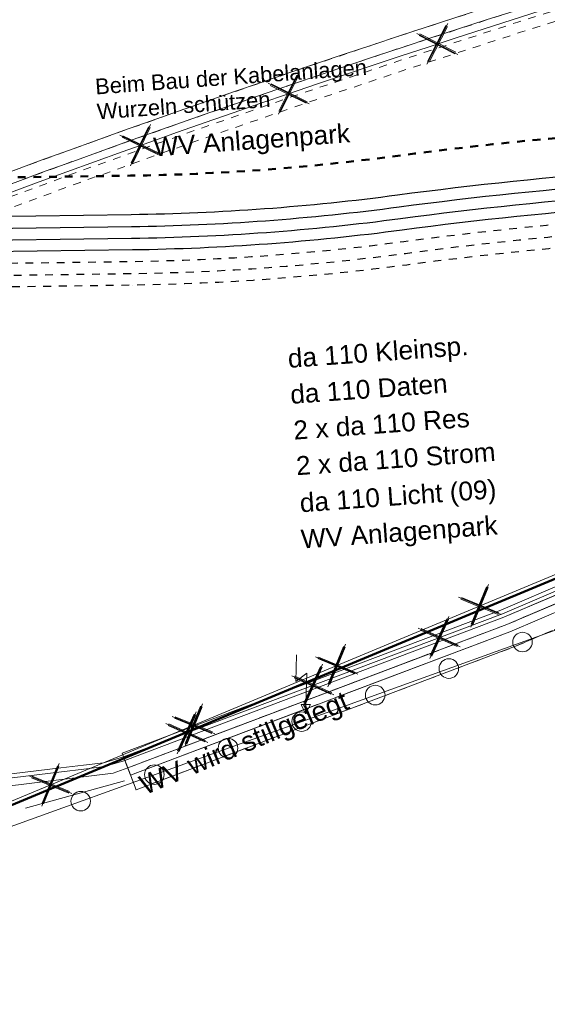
# Model space of a CAD drawing. Header units: metres. Extents: x -502 to 161, y -108 to 174.
# Tile 558 of 776: x -171.16 to -164.42, y 32.79 to 45.38. Entities that reach past the tile are written whole.
import ezdxf

# ---------------------------------------------------------------- set-up
doc = ezdxf.new("R2010")
doc.units = ezdxf.units.M
doc.header["$LTSCALE"] = 0.1
for name, pattern in [('102', [101.6, 101.6, 0]), ('103', [0.16875, 0.125, -0.01875, 0.00625, -0.01875]), ('2-1', [0.17, 0.06, -0.025, 0.06, -0.025]), ('202', [0.132, 0.0875, -0.019, 0.0065, -0.019]), ('3', [0.27, 0.1, -0.035, 0.1, -0.035])]:
    doc.linetypes.add(name, pattern=pattern)
for name, color, linetype in [('BRI31-005.05-5p02-Koordinierung Lageplan 4. BA ZOB West 2022-06-15', 7, 'Continuous'), ('BRI31-005.06-5f07-Koordinierung Lageplan 4. BA ZOB Fernbusbahnh', 7, 'Continuous'), ('BRI31-005.07-5f08-Koordinierung Lageplan 4. BA Radstation - Seeterrasse 2023-05-31', 7, 'Continuous')]:
    doc.layers.add(name, color=color, linetype=linetype)
doc.styles.add('Arial', font='arial.ttf')

# ---------------------------------------------------------------- blocks, each defined once
blk = doc.blocks.new('1016')
at = {"color": 7, "linetype": 'Continuous', "lineweight": 9, "transparency": 33554687}
for p, q in [((0.703072, 0.277444), (1.257444, -0.276928)), ((1.257444, 0.277444), (0.703072, -0.276928))]:
    blk.add_line(p, q, dxfattribs=at)
at = {"color": 2, "linetype": 'Continuous', "lineweight": 20, "true_color": 0xffff00, "transparency": 33554687}
for p, q in [((1.212401, 0.25319), (0.727326, -0.231885)), ((0.727326, 0.232401), (1.212401, -0.252674)), ((0.748114, 0.25319), (1.23319, -0.231885)), ((1.23319, 0.232401), (0.748114, -0.252674))]:
    blk.add_line(p, q, dxfattribs=at)
blk = doc.blocks.new('9141')
at = {"color": 7, "linetype": 'Continuous', "lineweight": 9, "transparency": 33554687}
blk.add_circle((0, 0), 0.25, dxfattribs=at)
blk = doc.blocks.new('951')
at = {"color": 3, "linetype": 'Continuous', "lineweight": 13, "true_color": 0x00ff00, "transparency": 33554687}
for p, q in [((5.053472, 0.9793), (4.792795, 0.344076)), ((5.13368, 0.444375), (4.732639, -0.518491)), ((4.792795, 0.344076), (5.13368, 0.444375)), ((4.732639, -0.518491), (4.715929, -0.2527)), ((4.715929, -0.2527), (4.943186, -0.339625)), ((4.943186, -0.339625), (4.732639, -0.518491))]:
    blk.add_line(p, q, dxfattribs=at)

msp = doc.modelspace()

# ---------------------------------------------------------------- linework, layer by layer
at = {"layer": 'BRI31-005.05-5p02-Koordinierung Lageplan 4. BA ZOB West 2022-06-15', "color": 3, "linetype": 'Continuous', "lineweight": 18, "true_color": 0x00ff00, "transparency": 33554687, "flags": 128}
for points in [[(-95.349, 78.326), (-102.573, 75.366), (-110.136, 72.306), (-117.067, 69.456), (-120.339, 67.894), (-122.673, 66.48), (-125.441, 64.186), (-127.51, 61.662), (-132.376, 55.512), (-136.332, 50.73), (-141.245, 48.064), (-147.283, 45.146), (-156.913, 41.076), (-164.94, 37.646), (-169.783, 35.816), (-169.97, 35.745), (-171.321, 35.581), (-172.505, 35.438), (-172.655, 35.445), (-174.859, 35.155), (-177.63, 34.484), (-180.428, 33.654)], [(-180.444, 33.702), (-177.643, 34.532), (-174.868, 35.204), (-172.662, 35.496), (-172.516, 35.537), (-171.72, 35.633), (-170.631, 35.766), (-170.344, 35.8), (-170.081, 35.832), (-169.833, 35.904), (-169.818, 35.91), (-164.977, 37.739), (-156.952, 41.168), (-147.324, 45.237), (-141.291, 48.153), (-136.397, 50.809), (-132.454, 55.575), (-127.588, 61.725), (-125.512, 64.257), (-123.463, 65.955), (-123.178, 66.46), (-123.138, 66.53), (-123.099, 66.632)]]:
    msp.add_lwpolyline(points, dxfattribs=at)
at = {"layer": 'BRI31-005.06-5f07-Koordinierung Lageplan 4. BA ZOB Fernbusbahnh', "color": 7, "linetype": 'Continuous', "lineweight": 13, "transparency": 33554687, "flags": 128}
for points in [[(-337.053, -53.906), (-337.053, -53.906, 0.024076), (-333.124, -51.36), (-333.124, -51.36, -0.090571), (-316.448, -43.461, 0.047347), (-281.841, -30.587), (-279.077, -29.218, 0.045809), (-264.224, -20.071), (-198.594, 29.158, -0.054812), (-181.586, 39.217), (-181.586, 39.217, -0.038475), (-159.177, 47.336), (-159.177, 47.336, 0.039395), (-137.757, 55.141), (-137.192, 55.4), (-137.192, 55.4, 0.064343), (-127.446, 61.52), (-127.446, 61.52), (-122.571, 65.536, -0.170872), (-88.33, 78.059), (-82.282, 78.436), (-80.567, 79.709), (-70.98, 86.821), (-68.555, 87.666)], [(-279.011, -29.352, 0.045809), (-264.134, -20.191), (-198.504, 29.038), (-198.504, 29.038, -0.054812), (-181.524, 39.08), (-181.524, 39.08, -0.038475), (-159.137, 47.192), (-159.137, 47.192, 0.039395), (-137.695, 55.004), (-137.695, 55.004), (-137.129, 55.264, 0.064344), (-127.35, 61.405), (-122.476, 65.42), (-122.476, 65.42, -0.17089), (-88.325, 77.909), (-88.325, 77.909), (-82.228, 78.289), (-80.478, 79.588), (-70.909, 86.687), (-68.561, 87.506)]]:
    msp.add_lwpolyline(points, format="xyb", dxfattribs=at)
at = {"layer": 'BRI31-005.06-5f07-Koordinierung Lageplan 4. BA ZOB Fernbusbahnh', "color": 3, "linetype": 'Continuous', "lineweight": 13, "true_color": 0x00ff00, "transparency": 33554687, "flags": 128}
for points in [[(-95.349, 78.326), (-102.573, 75.366), (-110.136, 72.306), (-117.067, 69.456), (-120.339, 67.894), (-122.673, 66.48), (-125.441, 64.186), (-127.51, 61.662), (-132.376, 55.512), (-136.332, 50.73), (-141.245, 48.064), (-147.283, 45.146), (-156.913, 41.076), (-164.94, 37.646), (-169.783, 35.816), (-169.97, 35.745), (-171.321, 35.581), (-172.505, 35.438), (-172.655, 35.445), (-174.859, 35.155), (-177.63, 34.484), (-180.428, 33.654)], [(-180.444, 33.702), (-177.643, 34.532), (-174.868, 35.204), (-172.662, 35.496), (-172.516, 35.537), (-171.72, 35.633), (-170.631, 35.766), (-170.344, 35.8), (-170.081, 35.832), (-169.833, 35.904), (-169.818, 35.91), (-164.977, 37.739), (-156.952, 41.168), (-147.324, 45.237), (-141.291, 48.153), (-136.397, 50.809), (-132.454, 55.575), (-127.588, 61.725), (-125.512, 64.257), (-123.463, 65.955), (-123.178, 66.46), (-123.138, 66.53), (-123.099, 66.632)]]:
    msp.add_lwpolyline(points, dxfattribs=at)
at = {"layer": 'BRI31-005.06-5f07-Koordinierung Lageplan 4. BA ZOB Fernbusbahnh', "color": 255, "linetype": 'Continuous', "lineweight": 9, "transparency": 33554687, "flags": 128}
msp.add_lwpolyline([(-180.46, 33.75), (-177.656, 34.58), (-174.877, 35.253), (-172.672, 35.545), (-172.526, 35.586), (-171.726, 35.683), (-170.637, 35.816), (-170.35, 35.85), (-170.091, 35.881), (-169.849, 35.951), (-169.836, 35.957), (-164.996, 37.785), (-156.972, 41.214), (-147.345, 45.283), (-141.314, 48.198), (-136.429, 50.848), (-132.493, 55.606), (-127.627, 61.756), (-125.548, 64.292), (-123.502, 65.988), (-123.222, 66.485), (-123.183, 66.551), (-123.146, 66.65)], dxfattribs=at)
at = {"layer": 'BRI31-005.07-5f08-Koordinierung Lageplan 4. BA Radstation - Seeterrasse 2023-05-31', "color": 4, "linetype": 'Continuous', "lineweight": 13, "true_color": 0x00ffff, "transparency": 33554687}
msp.add_line((-176.028, 33.354), (-145.264, 44.443), dxfattribs=at)
msp.add_line((-176.028, 33.354), (-145.264, 44.443), dxfattribs=at)
at = {"layer": 'BRI31-005.07-5f08-Koordinierung Lageplan 4. BA Radstation - Seeterrasse 2023-05-31', "color": 1, "linetype": 'Continuous', "lineweight": 20, "true_color": 0xff0000, "transparency": 33554687}
msp.add_line((-169.823, 35.65), (-171.09, 35.3), dxfattribs=at)
msp.add_line((-169.823, 35.65), (-171.09, 35.3), dxfattribs=at)
at = {"layer": 'BRI31-005.07-5f08-Koordinierung Lageplan 4. BA Radstation - Seeterrasse 2023-05-31', "color": 250, "linetype": '202', "lineweight": 20, "true_color": 0x333333, "transparency": 33554687, "flags": 128}
msp.add_lwpolyline([(-169.782, 35.816), (-164.94, 37.647), (-156.912, 41.076), (-147.283, 45.145), (-141.245, 48.064), (-136.333, 50.73), (-132.377, 55.512), (-127.511, 61.662), (-125.44, 64.186), (-122.672, 66.481), (-120.338, 67.894), (-117.068, 69.455), (-110.137, 72.307), (-102.574, 75.367), (-95.348, 78.327), (-87.205, 81.706), (-82.322, 84.224), (-73.284, 89.176), (-65.38, 92.266), (-55.008, 96.337), (-42.571, 101.496), (-24.277, 108.475), (-23.628, 108.616), (-22.779, 108.939), (-21.227, 109.532), (-20.731, 109.828), (-6.573, 115.397), (-3.333, 116.527), (2.12, 118.676), (8.435, 121.116), (16.199, 124.136), (23.851, 127.116), (32.065, 130.317), (39.013, 133.194), (40.755, 134.413), (40.927, 134.167), (39.159, 132.93), (32.177, 130.039), (23.959, 126.836), (16.307, 123.856), (8.543, 120.836), (2.23, 118.396), (-3.229, 116.245), (-6.469, 115.115), (-20.599, 109.558), (-21.095, 109.262), (-22.673, 108.659), (-23.542, 108.328), (-24.191, 108.187), (-42.461, 101.218), (-54.896, 96.059), (-65.27, 91.986), (-73.156, 88.904), (-82.182, 83.96), (-87.079, 81.434), (-95.234, 78.049), (-102.46, 75.089), (-110.023, 72.029), (-116.946, 69.181), (-120.196, 67.63), (-122.498, 66.235), (-125.226, 63.974), (-127.277, 61.474), (-132.143, 55.324), (-136.139, 50.494), (-141.109, 47.796), (-147.159, 44.871), (-156.794, 40.8), (-164.828, 37.369), (-169.676, 35.536), (-169.782, 35.816)], dxfattribs=at)
msp.add_lwpolyline([(-169.782, 35.816), (-164.94, 37.647), (-156.912, 41.076), (-147.283, 45.145), (-141.245, 48.064), (-136.333, 50.73), (-132.377, 55.512), (-127.511, 61.662), (-125.44, 64.186), (-122.672, 66.481), (-120.338, 67.894), (-117.068, 69.455), (-110.137, 72.307), (-102.574, 75.367), (-95.348, 78.327), (-87.205, 81.706), (-82.322, 84.224), (-73.284, 89.176), (-65.38, 92.266), (-55.008, 96.337), (-42.571, 101.496), (-24.277, 108.475), (-23.628, 108.616), (-22.779, 108.939), (-21.227, 109.532), (-20.731, 109.828), (-6.573, 115.397), (-3.333, 116.527), (2.12, 118.676), (8.435, 121.116), (16.199, 124.136), (23.851, 127.116), (32.065, 130.317), (39.013, 133.194), (40.755, 134.413), (40.927, 134.167), (39.159, 132.93), (32.177, 130.039), (23.959, 126.836), (16.307, 123.856), (8.543, 120.836), (2.23, 118.396), (-3.229, 116.245), (-6.469, 115.115), (-20.599, 109.558), (-21.095, 109.262), (-22.673, 108.659), (-23.542, 108.328), (-24.191, 108.187), (-42.461, 101.218), (-54.896, 96.059), (-65.27, 91.986), (-73.156, 88.904), (-82.182, 83.96), (-87.079, 81.434), (-95.234, 78.049), (-102.46, 75.089), (-110.023, 72.029), (-116.946, 69.181), (-120.196, 67.63), (-122.498, 66.235), (-125.226, 63.974), (-127.277, 61.474), (-132.143, 55.324), (-136.139, 50.494), (-141.109, 47.796), (-147.159, 44.871), (-156.794, 40.8), (-164.828, 37.369), (-169.676, 35.536), (-169.782, 35.816)], dxfattribs=at)
at = {"layer": 'BRI31-005.07-5f08-Koordinierung Lageplan 4. BA Radstation - Seeterrasse 2023-05-31', "color": 250, "linetype": '102', "lineweight": 13, "true_color": 0x333333, "transparency": 33554687, "flags": 128}
msp.add_lwpolyline([(18.523, 125.041), (18.56, 124.733), (16.307, 123.856), (8.543, 120.836), (2.23, 118.396), (-3.229, 116.245), (-6.469, 115.115), (-20.599, 109.558), (-21.095, 109.262), (-22.673, 108.659), (-23.542, 108.328), (-24.191, 108.187), (-42.461, 101.218), (-54.896, 96.059), (-65.27, 91.986), (-73.156, 88.904), (-82.182, 83.96), (-87.079, 81.434), (-95.234, 78.049), (-102.46, 75.089), (-110.023, 72.029), (-116.946, 69.181), (-120.196, 67.63), (-122.498, 66.235), (-125.226, 63.974), (-127.277, 61.474), (-132.143, 55.324), (-136.139, 50.494), (-141.109, 47.796), (-147.159, 44.871), (-156.794, 40.8), (-164.828, 37.369), (-169.676, 35.536), (-169.782, 35.816), (-164.94, 37.647), (-156.912, 41.076), (-147.283, 45.145), (-141.245, 48.064), (-136.333, 50.73), (-132.377, 55.512), (-127.511, 61.662), (-125.44, 64.186), (-122.672, 66.481), (-120.338, 67.894), (-117.068, 69.455), (-110.137, 72.307), (-102.574, 75.367), (-95.348, 78.327), (-87.205, 81.706), (-82.322, 84.224), (-73.284, 89.176), (-71.061, 90.045)], dxfattribs=at)
msp.add_lwpolyline([(18.523, 125.041), (18.56, 124.733), (16.307, 123.856), (8.543, 120.836), (2.23, 118.396), (-3.229, 116.245), (-6.469, 115.115), (-20.599, 109.558), (-21.095, 109.262), (-22.673, 108.659), (-23.542, 108.328), (-24.191, 108.187), (-42.461, 101.218), (-54.896, 96.059), (-65.27, 91.986), (-73.156, 88.904), (-82.182, 83.96), (-87.079, 81.434), (-95.234, 78.049), (-102.46, 75.089), (-110.023, 72.029), (-116.946, 69.181), (-120.196, 67.63), (-122.498, 66.235), (-125.226, 63.974), (-127.277, 61.474), (-132.143, 55.324), (-136.139, 50.494), (-141.109, 47.796), (-147.159, 44.871), (-156.794, 40.8), (-164.828, 37.369), (-169.676, 35.536), (-169.782, 35.816), (-164.94, 37.647), (-156.912, 41.076), (-147.283, 45.145), (-141.245, 48.064), (-136.333, 50.73), (-132.377, 55.512), (-127.511, 61.662), (-125.44, 64.186), (-122.672, 66.481), (-120.338, 67.894), (-117.068, 69.455), (-110.137, 72.307), (-102.574, 75.367), (-95.348, 78.327), (-87.205, 81.706), (-82.322, 84.224), (-73.284, 89.176), (-71.061, 90.045)], dxfattribs=at)
at = {"layer": 'BRI31-005.07-5f08-Koordinierung Lageplan 4. BA Radstation - Seeterrasse 2023-05-31', "color": 4, "linetype": 'Continuous', "lineweight": 50, "true_color": 0x00ffff, "transparency": 33554687, "flags": 128}
msp.add_lwpolyline([(-176.028, 33.354), (-175.344, 33.639), (-175.32, 33.649), (-149.728, 44.314), (-126.41, 53.651), (-118.108, 57.122), (-98.268, 65.417), (-72.061, 76.231), (-71.968, 76.269), (-71.319, 76.53), (-71.287, 76.543), (-48.623, 85.662), (-14.781, 99.28), (-14.773, 99.283), (-6.66, 102.548), (8.532, 108.66), (9.2, 108.929), (9.364, 108.995), (9.657, 109.113), (23.868, 114.898)], dxfattribs=at)
msp.add_lwpolyline([(-176.028, 33.354), (-175.344, 33.639), (-175.32, 33.649), (-149.728, 44.314), (-126.41, 53.651), (-118.108, 57.122), (-98.268, 65.417), (-72.061, 76.231), (-71.968, 76.269), (-71.319, 76.53), (-71.287, 76.543), (-48.623, 85.662), (-14.781, 99.28), (-14.773, 99.283), (-6.66, 102.548), (8.532, 108.66), (9.2, 108.929), (9.364, 108.995), (9.657, 109.113), (23.868, 114.898)], dxfattribs=at)
at = {"layer": 'BRI31-005.07-5f08-Koordinierung Lageplan 4. BA Radstation - Seeterrasse 2023-05-31', "color": 250, "linetype": '102', "lineweight": 9, "true_color": 0x333333, "transparency": 33554687, "flags": 128}
for points in [[(-169.818, 35.91), (-164.977, 37.739), (-156.952, 41.168), (-147.324, 45.237), (-141.291, 48.153), (-136.397, 50.809), (-132.454, 55.575), (-127.588, 61.725), (-125.512, 64.257), (-122.731, 66.562), (-120.387, 67.982), (-117.108, 69.547), (-110.174, 72.399), (-102.611, 75.459), (-95.387, 78.418), (-87.248, 81.797), (-82.369, 84.312), (-73.326, 89.267), (-65.415, 92.359), (-55.045, 96.429), (-42.607, 101.588), (-24.306, 108.571), (-23.648, 108.714), (-23.606, 108.518), (-24.248, 108.379), (-42.533, 101.402), (-54.971, 96.243), (-65.343, 92.173), (-73.242, 89.085), (-82.275, 84.136), (-87.164, 81.615), (-95.311, 78.234), (-102.535, 75.273), (-110.098, 72.213), (-117.026, 69.365), (-120.291, 67.806), (-122.615, 66.398), (-125.37, 64.115), (-127.432, 61.599), (-132.298, 55.449), (-136.267, 50.651), (-141.199, 47.975), (-147.242, 45.055), (-156.874, 40.984), (-164.903, 37.553), (-169.748, 35.722), (-169.818, 35.91)], [(-169.818, 35.91), (-164.977, 37.739), (-156.952, 41.168), (-147.324, 45.237), (-141.291, 48.153), (-136.397, 50.809), (-132.454, 55.575), (-127.588, 61.725), (-125.512, 64.257), (-122.731, 66.562), (-120.387, 67.982), (-117.108, 69.547), (-110.174, 72.399), (-102.611, 75.459), (-95.387, 78.418), (-87.248, 81.797), (-82.369, 84.312), (-73.326, 89.267), (-65.415, 92.359), (-55.045, 96.429), (-42.607, 101.588), (-24.306, 108.571), (-23.648, 108.714), (-23.606, 108.518), (-24.248, 108.379), (-42.533, 101.402), (-54.971, 96.243), (-65.343, 92.173), (-73.242, 89.085), (-82.275, 84.136), (-87.164, 81.615), (-95.311, 78.234), (-102.535, 75.273), (-110.098, 72.213), (-117.026, 69.365), (-120.291, 67.806), (-122.615, 66.398), (-125.37, 64.115), (-127.432, 61.599), (-132.298, 55.449), (-136.267, 50.651), (-141.199, 47.975), (-147.242, 45.055), (-156.874, 40.984), (-164.903, 37.553), (-169.748, 35.722), (-169.818, 35.91)], [(-169.818, 35.91), (-164.977, 37.739), (-156.952, 41.168), (-147.324, 45.237), (-141.291, 48.153), (-136.397, 50.809), (-132.454, 55.575), (-127.588, 61.725), (-125.512, 64.257), (-122.731, 66.562), (-120.387, 67.982), (-117.108, 69.547), (-110.174, 72.399), (-102.611, 75.459), (-95.387, 78.418), (-87.248, 81.797), (-82.369, 84.312), (-73.326, 89.267), (-69.988, 90.572)], [(-169.818, 35.91), (-164.977, 37.739), (-156.952, 41.168), (-147.324, 45.237), (-141.291, 48.153), (-136.397, 50.809), (-132.454, 55.575), (-127.588, 61.725), (-125.512, 64.257), (-122.731, 66.562), (-120.387, 67.982), (-117.108, 69.547), (-110.174, 72.399), (-102.611, 75.459), (-95.387, 78.418), (-87.248, 81.797), (-82.369, 84.312), (-73.326, 89.267), (-69.988, 90.572)], [(-69.916, 90.385), (-73.242, 89.085), (-82.275, 84.136), (-87.164, 81.615), (-95.311, 78.234), (-102.535, 75.273), (-110.098, 72.213), (-117.026, 69.365), (-120.291, 67.806), (-122.615, 66.398), (-125.37, 64.115), (-127.432, 61.599), (-132.298, 55.449), (-136.267, 50.651), (-141.199, 47.975), (-147.242, 45.055), (-156.874, 40.984), (-164.903, 37.553), (-169.748, 35.722), (-169.818, 35.91)], [(-69.916, 90.385), (-73.242, 89.085), (-82.275, 84.136), (-87.164, 81.615), (-95.311, 78.234), (-102.535, 75.273), (-110.098, 72.213), (-117.026, 69.365), (-120.291, 67.806), (-122.615, 66.398), (-125.37, 64.115), (-127.432, 61.599), (-132.298, 55.449), (-136.267, 50.651), (-141.199, 47.975), (-147.242, 45.055), (-156.874, 40.984), (-164.903, 37.553), (-169.748, 35.722), (-169.818, 35.91)], [(-169.853, 36.004), (-165.014, 37.832), (-156.991, 41.26), (-147.365, 45.328), (-141.337, 48.242), (-136.462, 50.888), (-132.532, 55.638), (-127.666, 61.788), (-125.583, 64.328), (-123.541, 66.02), (-123.265, 66.509), (-123.091, 66.411), (-123.385, 65.89), (-125.441, 64.186), (-127.51, 61.662), (-132.376, 55.512), (-136.332, 50.73), (-141.245, 48.064), (-147.283, 45.146), (-156.913, 41.076), (-164.94, 37.646), (-169.783, 35.816), (-169.853, 36.004)], [(-169.853, 36.004), (-165.014, 37.832), (-156.991, 41.26), (-147.365, 45.328), (-141.337, 48.242), (-136.462, 50.888), (-132.532, 55.638), (-127.666, 61.788), (-125.583, 64.328), (-123.541, 66.02), (-123.265, 66.509), (-123.091, 66.411), (-123.385, 65.89), (-125.441, 64.186), (-127.51, 61.662), (-132.376, 55.512), (-136.332, 50.73), (-141.245, 48.064), (-147.283, 45.146), (-156.913, 41.076), (-164.94, 37.646), (-169.783, 35.816), (-169.853, 36.004)], [(-169.853, 36.004), (-165.014, 37.832), (-156.991, 41.26), (-147.365, 45.328), (-141.337, 48.242), (-136.462, 50.888), (-132.532, 55.638), (-127.666, 61.788), (-125.583, 64.328), (-123.541, 66.02), (-123.265, 66.509), (-123.091, 66.411), (-123.385, 65.89), (-125.441, 64.186), (-127.51, 61.662), (-132.376, 55.512), (-136.332, 50.73), (-141.245, 48.064), (-147.283, 45.146), (-156.913, 41.076), (-164.94, 37.646), (-169.783, 35.816), (-169.853, 36.004)], [(-169.853, 36.004), (-165.014, 37.832), (-156.991, 41.26), (-147.365, 45.328), (-141.337, 48.242), (-136.462, 50.888), (-132.532, 55.638), (-127.666, 61.788), (-125.583, 64.328), (-123.541, 66.02), (-123.265, 66.509), (-123.091, 66.411), (-123.385, 65.89), (-125.441, 64.186), (-127.51, 61.662), (-132.376, 55.512), (-136.332, 50.73), (-141.245, 48.064), (-147.283, 45.146), (-156.913, 41.076), (-164.94, 37.646), (-169.783, 35.816), (-169.853, 36.004)]]:
    msp.add_lwpolyline(points, dxfattribs=at)
at = {"layer": 'BRI31-005.07-5f08-Koordinierung Lageplan 4. BA Radstation - Seeterrasse 2023-05-31', "color": 7, "linetype": '2-1', "lineweight": 13, "transparency": 33554687, "flags": 128}
for points in [[(-337.053, -53.906), (-337.053, -53.906, 0.024076), (-333.124, -51.36), (-333.124, -51.36, -0.090571), (-316.448, -43.461, 0.047347), (-281.841, -30.587), (-279.077, -29.218, 0.045809), (-264.224, -20.071), (-198.594, 29.158, -0.054812), (-181.586, 39.217), (-181.586, 39.217, -0.038475), (-159.177, 47.336), (-159.177, 47.336, 0.039395), (-137.757, 55.141), (-137.192, 55.4), (-137.192, 55.4, 0.064343), (-127.446, 61.52), (-127.446, 61.52), (-122.571, 65.536, -0.170872), (-88.33, 78.059), (-82.282, 78.436), (-80.567, 79.709), (-70.98, 86.821), (-68.555, 87.666)], [(-337.053, -53.906), (-337.053, -53.906, 0.024076), (-333.124, -51.36), (-333.124, -51.36, -0.090571), (-316.448, -43.461, 0.047347), (-281.841, -30.587), (-279.077, -29.218, 0.045809), (-264.224, -20.071), (-198.594, 29.158, -0.054812), (-181.586, 39.217), (-181.586, 39.217, -0.038475), (-159.177, 47.336), (-159.177, 47.336, 0.039395), (-137.757, 55.141), (-137.192, 55.4), (-137.192, 55.4, 0.064343), (-127.446, 61.52), (-127.446, 61.52), (-122.571, 65.536, -0.170872), (-88.33, 78.059), (-82.282, 78.436), (-80.567, 79.709), (-70.98, 86.821), (-68.555, 87.666)], [(-336.978, -54.036), (-336.978, -54.036, 0.024076), (-333.036, -51.482), (-333.036, -51.482, -0.090571), (-316.409, -43.606), (-316.409, -43.606, 0.047348), (-281.775, -30.721), (-281.775, -30.721), (-279.011, -29.352, 0.045809), (-264.134, -20.191), (-198.504, 29.038), (-198.504, 29.038, -0.054812), (-181.524, 39.08), (-181.524, 39.08, -0.038475), (-159.137, 47.192), (-159.137, 47.192, 0.039395), (-137.695, 55.004), (-137.695, 55.004), (-137.129, 55.264, 0.064344), (-127.35, 61.405), (-122.476, 65.42), (-122.476, 65.42, -0.17089), (-88.325, 77.909), (-88.325, 77.909), (-82.228, 78.289), (-80.478, 79.588), (-70.909, 86.687), (-68.561, 87.506)], [(-336.978, -54.036), (-336.978, -54.036, 0.024076), (-333.036, -51.482), (-333.036, -51.482, -0.090571), (-316.409, -43.606), (-316.409, -43.606, 0.047348), (-281.775, -30.721), (-281.775, -30.721), (-279.011, -29.352, 0.045809), (-264.134, -20.191), (-198.504, 29.038), (-198.504, 29.038, -0.054812), (-181.524, 39.08), (-181.524, 39.08, -0.038475), (-159.137, 47.192), (-159.137, 47.192, 0.039395), (-137.695, 55.004), (-137.695, 55.004), (-137.129, 55.264, 0.064344), (-127.35, 61.405), (-122.476, 65.42), (-122.476, 65.42, -0.17089), (-88.325, 77.909), (-88.325, 77.909), (-82.228, 78.289), (-80.478, 79.588), (-70.909, 86.687), (-68.561, 87.506)], [(-181.407, 38.82), (-181.407, 38.82, -0.038472), (-159.063, 46.917), (-159.063, 46.917), (-159.063, 46.917, 0.039399), (-137.576, 54.745), (-137.576, 54.745), (-137.01, 55.005), (-137.01, 55.005, 0.064354), (-127.168, 61.185), (-127.168, 61.185), (-122.295, 65.2), (-122.295, 65.2, -0.170924), (-88.314, 77.624), (-88.314, 77.624), (-82.299, 77.999)], [(-181.407, 38.82), (-181.407, 38.82, -0.038472), (-159.063, 46.917), (-159.063, 46.917), (-159.063, 46.917, 0.039399), (-137.576, 54.745), (-137.576, 54.745), (-137.01, 55.005), (-137.01, 55.005, 0.064354), (-127.168, 61.185), (-127.168, 61.185), (-122.295, 65.2), (-122.295, 65.2, -0.170924), (-88.314, 77.624), (-88.314, 77.624), (-82.299, 77.999)]]:
    msp.add_lwpolyline(points, format="xyb", dxfattribs=at)
at = {"layer": 'BRI31-005.07-5f08-Koordinierung Lageplan 4. BA Radstation - Seeterrasse 2023-05-31', "color": 255, "linetype": 'Continuous', "lineweight": 9, "transparency": 33554687, "flags": 128}
msp.add_lwpolyline([(-67.847, 87.091), (-68.565, 87.398), (-70.862, 86.597), (-80.418, 79.508), (-82.192, 78.191), (-88.321, 77.809, 0.170942), (-122.419, 65.337), (-127.291, 61.323), (-127.291, 61.323, -0.064309), (-137.087, 55.173), (-137.087, 55.173), (-137.653, 54.913), (-137.653, 54.913, -0.039396), (-159.111, 47.095), (-159.111, 47.095, 0.038849), (-181.694, 38.893)], format="xyb", dxfattribs=at)
msp.add_lwpolyline([(-67.847, 87.091), (-68.565, 87.398), (-70.862, 86.597), (-80.418, 79.508), (-82.192, 78.191), (-88.321, 77.809, 0.170942), (-122.419, 65.337), (-127.291, 61.323), (-127.291, 61.323, -0.064309), (-137.087, 55.173), (-137.087, 55.173), (-137.653, 54.913), (-137.653, 54.913, -0.039396), (-159.111, 47.095), (-159.111, 47.095, 0.038849), (-181.694, 38.893)], format="xyb", dxfattribs=at)
at = {"layer": 'BRI31-005.07-5f08-Koordinierung Lageplan 4. BA Radstation - Seeterrasse 2023-05-31', "color": 190, "linetype": '3', "lineweight": 13, "true_color": 0x7f00ff, "transparency": 33554687, "flags": 128}
msp.add_lwpolyline([(-181.463, 38.943), (-181.463, 38.943, -0.038479), (-159.094, 47.048), (-159.094, 47.048, 0.039391), (-137.632, 54.868), (-137.066, 55.128), (-137.066, 55.128, 0.06431), (-127.26, 61.285), (-127.26, 61.285), (-122.381, 65.304), (-122.381, 65.304, -0.170908), (-88.319, 77.759), (-88.319, 77.759), (-82.175, 78.142), (-80.388, 79.468), (-70.838, 86.552), (-68.566, 87.345), (-67.867, 87.045)], format="xyb", dxfattribs=at)
msp.add_lwpolyline([(-181.463, 38.943), (-181.463, 38.943, -0.038479), (-159.094, 47.048), (-159.094, 47.048, 0.039391), (-137.632, 54.868), (-137.066, 55.128), (-137.066, 55.128, 0.06431), (-127.26, 61.285), (-127.26, 61.285), (-122.381, 65.304), (-122.381, 65.304, -0.170908), (-88.319, 77.759), (-88.319, 77.759), (-82.175, 78.142), (-80.388, 79.468), (-70.838, 86.552), (-68.566, 87.345), (-67.867, 87.045)], format="xyb", dxfattribs=at)
at = {"layer": 'BRI31-005.07-5f08-Koordinierung Lageplan 4. BA Radstation - Seeterrasse 2023-05-31', "color": 3, "linetype": 'Continuous', "lineweight": 13, "true_color": 0x00ff00, "transparency": 33554687, "flags": 128}
for points in [[(-95.349, 78.326), (-102.573, 75.366), (-110.136, 72.306), (-117.067, 69.456), (-120.339, 67.894), (-122.673, 66.48), (-125.441, 64.186), (-127.51, 61.662), (-132.376, 55.512), (-136.332, 50.73), (-141.245, 48.064), (-147.283, 45.146), (-156.913, 41.076), (-164.94, 37.646), (-169.783, 35.816), (-169.97, 35.745), (-171.321, 35.581), (-172.505, 35.438), (-172.655, 35.445), (-174.859, 35.155), (-177.63, 34.484), (-180.428, 33.654)], [(-95.349, 78.326), (-102.573, 75.366), (-110.136, 72.306), (-117.067, 69.456), (-120.339, 67.894), (-122.673, 66.48), (-125.441, 64.186), (-127.51, 61.662), (-132.376, 55.512), (-136.332, 50.73), (-141.245, 48.064), (-147.283, 45.146), (-156.913, 41.076), (-164.94, 37.646), (-169.783, 35.816), (-169.97, 35.745), (-171.321, 35.581), (-172.505, 35.438), (-172.655, 35.445), (-174.859, 35.155), (-177.63, 34.484), (-180.428, 33.654)], [(-180.444, 33.702), (-177.643, 34.532), (-174.868, 35.204), (-172.662, 35.496), (-172.516, 35.537), (-171.72, 35.633), (-170.631, 35.766), (-170.344, 35.8), (-170.081, 35.832), (-169.833, 35.904), (-169.818, 35.91), (-164.977, 37.739), (-156.952, 41.168), (-147.324, 45.237), (-141.291, 48.153), (-136.397, 50.809), (-132.454, 55.575), (-127.588, 61.725), (-125.512, 64.257), (-123.463, 65.955), (-123.178, 66.46), (-123.138, 66.53), (-123.099, 66.632)], [(-180.444, 33.702), (-177.643, 34.532), (-174.868, 35.204), (-172.662, 35.496), (-172.516, 35.537), (-171.72, 35.633), (-170.631, 35.766), (-170.344, 35.8), (-170.081, 35.832), (-169.833, 35.904), (-169.818, 35.91), (-164.977, 37.739), (-156.952, 41.168), (-147.324, 45.237), (-141.291, 48.153), (-136.397, 50.809), (-132.454, 55.575), (-127.588, 61.725), (-125.512, 64.257), (-123.463, 65.955), (-123.178, 66.46), (-123.138, 66.53), (-123.099, 66.632)]]:
    msp.add_lwpolyline(points, dxfattribs=at)
at = {"layer": 'BRI31-005.07-5f08-Koordinierung Lageplan 4. BA Radstation - Seeterrasse 2023-05-31', "color": 255, "linetype": 'Continuous', "lineweight": 9, "transparency": 33554687, "flags": 128}
for points in [[(-71.987, 76.315), (-72.08, 76.277), (-98.287, 65.463), (-118.127, 57.168), (-126.429, 53.697), (-149.747, 44.36), (-175.339, 33.695), (-175.363, 33.685), (-176.047, 33.4)], [(-71.987, 76.315), (-72.08, 76.277), (-98.287, 65.463), (-118.127, 57.168), (-126.429, 53.697), (-149.747, 44.36), (-175.339, 33.695), (-175.363, 33.685), (-176.047, 33.4)], [(-180.46, 33.75), (-177.656, 34.58), (-174.877, 35.253), (-172.672, 35.545), (-172.526, 35.586), (-171.726, 35.683), (-170.637, 35.816), (-170.35, 35.85), (-170.091, 35.881), (-169.849, 35.951), (-169.836, 35.957), (-164.996, 37.785), (-156.972, 41.214), (-147.345, 45.283), (-141.314, 48.198), (-136.429, 50.848), (-132.493, 55.606), (-127.627, 61.756), (-125.548, 64.292), (-123.502, 65.988), (-123.222, 66.485), (-123.183, 66.551), (-123.146, 66.65)], [(-180.46, 33.75), (-177.656, 34.58), (-174.877, 35.253), (-172.672, 35.545), (-172.526, 35.586), (-171.726, 35.683), (-170.637, 35.816), (-170.35, 35.85), (-170.091, 35.881), (-169.849, 35.951), (-169.836, 35.957), (-164.996, 37.785), (-156.972, 41.214), (-147.345, 45.283), (-141.314, 48.198), (-136.429, 50.848), (-132.493, 55.606), (-127.627, 61.756), (-125.548, 64.292), (-123.502, 65.988), (-123.222, 66.485), (-123.183, 66.551), (-123.146, 66.65)]]:
    msp.add_lwpolyline(points, dxfattribs=at)
at = {"layer": 'BRI31-005.07-5f08-Koordinierung Lageplan 4. BA Radstation - Seeterrasse 2023-05-31', "color": 4, "linetype": '103', "lineweight": 50, "true_color": 0x00ffff, "transparency": 33554687, "flags": 128}
msp.add_lwpolyline([(-254.932, 33.239), (-254.932, 33.239, -0.133546), (-234.307, 40.072), (-234.307, 40.072), (-218.197, 40.948, -0.112636), (-213.199, 40.089, 0.175809), (-206.725, 39.787), (-199.607, 41.997), (-199.607, 41.997, -0.078169), (-198.087, 42.321), (-198.087, 42.321), (-197.129, 42.373, -0.05937), (-195.948, 42.297, 0.059369), (-194.767, 42.221), (-174.631, 43.315), (-169.746, 43.384), (-169.746, 43.384, 0.029754), (-166.402, 43.63), (-166.402, 43.63, -0.011354), (-164.123, 43.882), (-164.123, 43.882, 0.110668), (-162.039, 44.545), (-162.039, 44.545), (-161.576, 44.817), (-160.539, 45.425, -0.34828), (-156.848, 44.907), (-154.481, 42.423), (-154.481, 42.423, 0.105958), (-147.692, 37.792), (-147.692, 37.792), (-147.692, 37.792, -0.052347), (-138.49, 32.859), (-138.49, 32.859), (-138.49, 32.859, 0.153853), (-137.05, 32.428), (-137.05, 32.428), (-136.204, 32.44), (-129.921, 32.527), (-129.921, 32.527, 0.3685), (-125.043, 36.806), (-125.043, 36.806), (-123.421, 47.943, -0.104398), (-122.708, 49.882), (-117.175, 58.694), (-117.175, 58.694, -0.222151), (-112.511, 61.703), (-112.511, 61.703)], format="xyb", dxfattribs=at)
at = {"layer": 'BRI31-005.07-5f08-Koordinierung Lageplan 4. BA Radstation - Seeterrasse 2023-05-31', "color": 4, "linetype": 'Continuous', "lineweight": 20, "true_color": 0x00ffff, "transparency": 33554687, "flags": 128}
msp.add_lwpolyline([(-176.028, 33.354), (-175.344, 33.639), (-175.32, 33.649), (-149.728, 44.314), (-126.41, 53.651)], dxfattribs=at)
msp.add_lwpolyline([(-176.028, 33.354), (-175.344, 33.639), (-175.32, 33.649), (-149.728, 44.314), (-126.41, 53.651)], dxfattribs=at)
at = {"layer": 'BRI31-005.07-5f08-Koordinierung Lageplan 4. BA Radstation - Seeterrasse 2023-05-31', "color": 3, "linetype": 'Continuous', "lineweight": 30, "true_color": 0x00ff00, "transparency": 33554687, "flags": 128}
msp.add_lwpolyline([(-152.546, 43.959), (-152.546, 43.959, -0.19384), (-153.235, 43.671), (-153.235, 43.671), (-160.406, 43.57), (-160.406, 43.57, 0.029754), (-166.336, 43.134), (-166.336, 43.134, -0.029754), (-169.739, 42.884), (-174.614, 42.816), (-197.087, 41.594)], format="xyb", dxfattribs=at)
at = {"layer": 'BRI31-005.07-5f08-Koordinierung Lageplan 4. BA Radstation - Seeterrasse 2023-05-31', "color": 7, "linetype": 'Continuous', "lineweight": 30, "transparency": 33554687, "flags": 128}
for points in [[(-197.078, 41.445), (-174.609, 42.666), (-169.737, 42.734), (-169.737, 42.734, 0.029754), (-166.316, 42.985), (-166.316, 42.985), (-166.316, 42.985, -0.029754), (-160.404, 43.42), (-160.404, 43.42), (-153.233, 43.521), (-153.233, 43.521, 0.19384), (-152.44, 43.853), (-152.44, 43.853)], [(-196.23, 41.32), (-174.604, 42.516), (-169.735, 42.584), (-169.735, 42.584, 0.029754), (-166.296, 42.837), (-166.296, 42.837, -0.029754), (-160.402, 43.27), (-157.332, 43.313), (-157.332, 43.313, -0.100888), (-155.37, 42.942), (-155.37, 42.942), (-155.37, 42.942, 0.081026), (-153.801, 42.58), (-153.801, 42.58, 0.215527), (-153.03, 42.87)], [(-152.924, 42.764, -0.215527), (-153.811, 42.43), (-153.811, 42.43, -0.081026), (-155.426, 42.803), (-155.426, 42.803), (-155.426, 42.803, 0.100888), (-157.33, 43.163), (-157.33, 43.163), (-160.4, 43.12), (-160.4, 43.12, 0.029754), (-166.276, 42.688), (-166.276, 42.688, -0.029677), (-169.724, 42.434), (-174.599, 42.366), (-198.22, 41.082)]]:
    msp.add_lwpolyline(points, format="xyb", dxfattribs=at)
at = {"layer": 'BRI31-005.07-5f08-Koordinierung Lageplan 4. BA Radstation - Seeterrasse 2023-05-31', "color": 3, "linetype": '2-1', "lineweight": 30, "true_color": 0x00ff00, "transparency": 33554687, "flags": 128}
for points in [[(-152.818, 42.658, -0.215528), (-153.82, 42.281), (-153.82, 42.281, -0.081026), (-155.483, 42.664), (-155.483, 42.664, 0.100888), (-157.328, 43.013), (-160.398, 42.97), (-160.398, 42.97, 0.029754), (-166.256, 42.539), (-166.256, 42.539, -0.029678), (-169.722, 42.284), (-174.594, 42.216), (-198.212, 40.932)], [(-198.204, 40.782), (-174.588, 42.066), (-169.729, 42.134), (-169.729, 42.134, 0.029754), (-166.236, 42.391), (-166.236, 42.391), (-166.236, 42.391, -0.029754), (-160.396, 42.82), (-160.396, 42.82), (-157.326, 42.863), (-157.326, 42.863, -0.100888), (-155.54, 42.525), (-155.54, 42.525, 0.081026), (-153.83, 42.131), (-153.83, 42.131, 0.215528), (-152.712, 42.552), (-152.712, 42.552)]]:
    msp.add_lwpolyline(points, format="xyb", dxfattribs=at)
at = {"layer": 'BRI31-005.07-5f08-Koordinierung Lageplan 4. BA Radstation - Seeterrasse 2023-05-31', "color": 190, "linetype": '2-1', "lineweight": 30, "true_color": 0x7f00ff, "transparency": 33554687, "flags": 128}
msp.add_lwpolyline([(-160.394, 42.67, 0.029754), (-166.216, 42.242), (-166.216, 42.242, -0.029678), (-169.718, 41.984), (-169.718, 41.984), (-174.583, 41.916), (-175.009, 41.893, 0.414214), (-175.953, 40.84), (-175.903, 39.915)], format="xyb", dxfattribs=at)

# ---------------------------------------------------------------- block references
at = {"layer": 'BRI31-005.07-5f08-Koordinierung Lageplan 4. BA Radstation - Seeterrasse 2023-05-31', "color": 7, "transparency": 33554687}
for name, p, xscale, yscale, zscale, rotation in [('1016', (-165.126, 45.294), 0.75, 0.75, 0.75, 197.8347518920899), ('1016', (-165.126, 45.294), 0.75, 0.75, 0.75, 197.8347518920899), ('1016', (-167.03, 44.668), 0.75, 0.75, 0.75, 198.5763427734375), ('1016', (-167.03, 44.668), 0.75, 0.75, 0.75, 198.5763427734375), ('1016', (-168.925, 44.017), 0.75, 0.75, 0.75, 199.3179336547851), ('1016', (-168.925, 44.017), 0.75, 0.75, 0.75, 199.3179336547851), ('1016', (-164.607, 38.168), 0.75, 0.75, 0.75, 202.623046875), ('1016', (-164.607, 38.168), 0.75, 0.75, 0.75, 202.623046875), ('1016', (-166.49, 37.221), 0.75, 0.75, 0.75, 20.69729118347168), ('1016', (-166.49, 37.221), 0.75, 0.75, 0.75, 20.69729118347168), ('9141', (-164.739, 37.423), 0.5, 0.5, 0.5, 19.82212543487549), ('9141', (-164.739, 37.423), 0.5, 0.5, 0.5, 19.82212543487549), ('1016', (-166.435, 37.406), 0.75, 0.75, 0.75, 202.623046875), ('1016', (-166.435, 37.406), 0.75, 0.75, 0.75, 202.623046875), ('951', (-169.818, 35.91), 0.5, 0.5, 0.5, 20.69729118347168), ('951', (-169.818, 35.91), 0.5, 0.5, 0.5, 20.69729118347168), ('1016', (-168.104, 36.611), 0.75, 0.75, 0.75, 20.69729118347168), ('1016', (-168.104, 36.611), 0.75, 0.75, 0.75, 20.69729118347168), ('9141', (-165.68, 37.084), 0.5, 0.5, 0.5, 19.82212543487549), ('9141', (-165.68, 37.084), 0.5, 0.5, 0.5, 19.82212543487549), ('9141', (-166.621, 36.745), 0.5, 0.5, 0.5, 19.82212543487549), ('9141', (-166.621, 36.745), 0.5, 0.5, 0.5, 19.82212543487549), ('1016', (-168.263, 36.644), 0.75, 0.75, 0.75, 202.623046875), ('1016', (-168.263, 36.644), 0.75, 0.75, 0.75, 202.623046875), ('1016', (-169.717, 36.002), 0.75, 0.75, 0.75, 20.69729118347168), ('1016', (-169.717, 36.002), 0.75, 0.75, 0.75, 20.69729118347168), ('9141', (-167.561, 36.406), 0.5, 0.5, 0.5, 19.82212543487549), ('9141', (-167.561, 36.406), 0.5, 0.5, 0.5, 19.82212543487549), ('9141', (-168.502, 36.067), 0.5, 0.5, 0.5, 19.82212543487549), ('9141', (-168.502, 36.067), 0.5, 0.5, 0.5, 19.82212543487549), ('1016', (-170.091, 35.882), 0.75, 0.75, 0.75, 202.623046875), ('1016', (-170.091, 35.882), 0.75, 0.75, 0.75, 202.623046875), ('9141', (-169.443, 35.728), 0.5, 0.5, 0.5, 19.82212543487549), ('9141', (-169.443, 35.728), 0.5, 0.5, 0.5, 19.82212543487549), ('9141', (-170.384, 35.389), 0.5, 0.5, 0.5, 19.82212543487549), ('9141', (-170.384, 35.389), 0.5, 0.5, 0.5, 19.82212543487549)]:
    msp.add_blockref(name, p, dxfattribs=dict(at, xscale=xscale, yscale=yscale, zscale=zscale, rotation=rotation))

# ---------------------------------------------------------------- texts
at = {"layer": 'BRI31-005.07-5f08-Koordinierung Lageplan 4. BA Radstation - Seeterrasse 2023-05-31', "color": 7, "transparency": 33554687, "attachment_point": 1, "line_spacing_factor": 0.25, "style": 'Arial'}
for s, insert, char_height, rotation in [('Beim Bau der Kabelanlagen', (-170.206, 44.621), 0.2, 4.1325), ('Wurzeln schützen', (-170.183, 44.302), 0.2, 4.1325), ('da 110 Kleinsp.', (-167.746, 41.166), 0.24, 4.1325), ('da 110 Kleinsp.', (-167.746, 41.166), 0.24, 4.1325), ('da 110 Daten', (-167.715, 40.706), 0.24, 4.1325), ('da 110 Daten', (-167.715, 40.706), 0.24, 4.1325), ('2 x da 110 Res', (-167.674, 40.249), 0.24, 4.1325), ('2 x da 110 Res', (-167.674, 40.249), 0.24, 4.1325), ('2 x da 110 Strom', (-167.641, 39.794), 0.24, 4.1325), ('2 x da 110 Strom', (-167.641, 39.794), 0.24, 4.1325), ('WV wird stillgelegt', (-169.661, 35.695), 0.25, 22.9099), ('WV wird stillgelegt', (-169.661, 35.695), 0.25, 22.9099)]:
    msp.add_mtext(s, dxfattribs=dict(at, insert=insert, char_height=char_height, rotation=rotation))
at = {"layer": 'BRI31-005.07-5f08-Koordinierung Lageplan 4. BA Radstation - Seeterrasse 2023-05-31', "color": 4, "true_color": 0x00ffff, "transparency": 33554687, "char_height": 0.24, "attachment_point": 1, "rotation": 4.1325, "line_spacing_factor": 0.25, "style": 'Arial'}
for insert in [(-169.463, 43.869), (-167.578, 38.857)]:
    msp.add_mtext('WV Anlagenpark', dxfattribs=dict(at, insert=insert))
at = {"layer": 'BRI31-005.07-5f08-Koordinierung Lageplan 4. BA Radstation - Seeterrasse 2023-05-31', "color": 190, "true_color": 0x7f00ff, "transparency": 33554687, "insert": (-167.593, 39.32), "char_height": 0.24, "attachment_point": 1, "rotation": 4.1325, "line_spacing_factor": 0.25, "style": 'Arial'}
msp.add_mtext('da 110 Licht (09)', dxfattribs=at)
msp.add_mtext('da 110 Licht (09)', dxfattribs=at)

doc.saveas('drawing.dxf')
